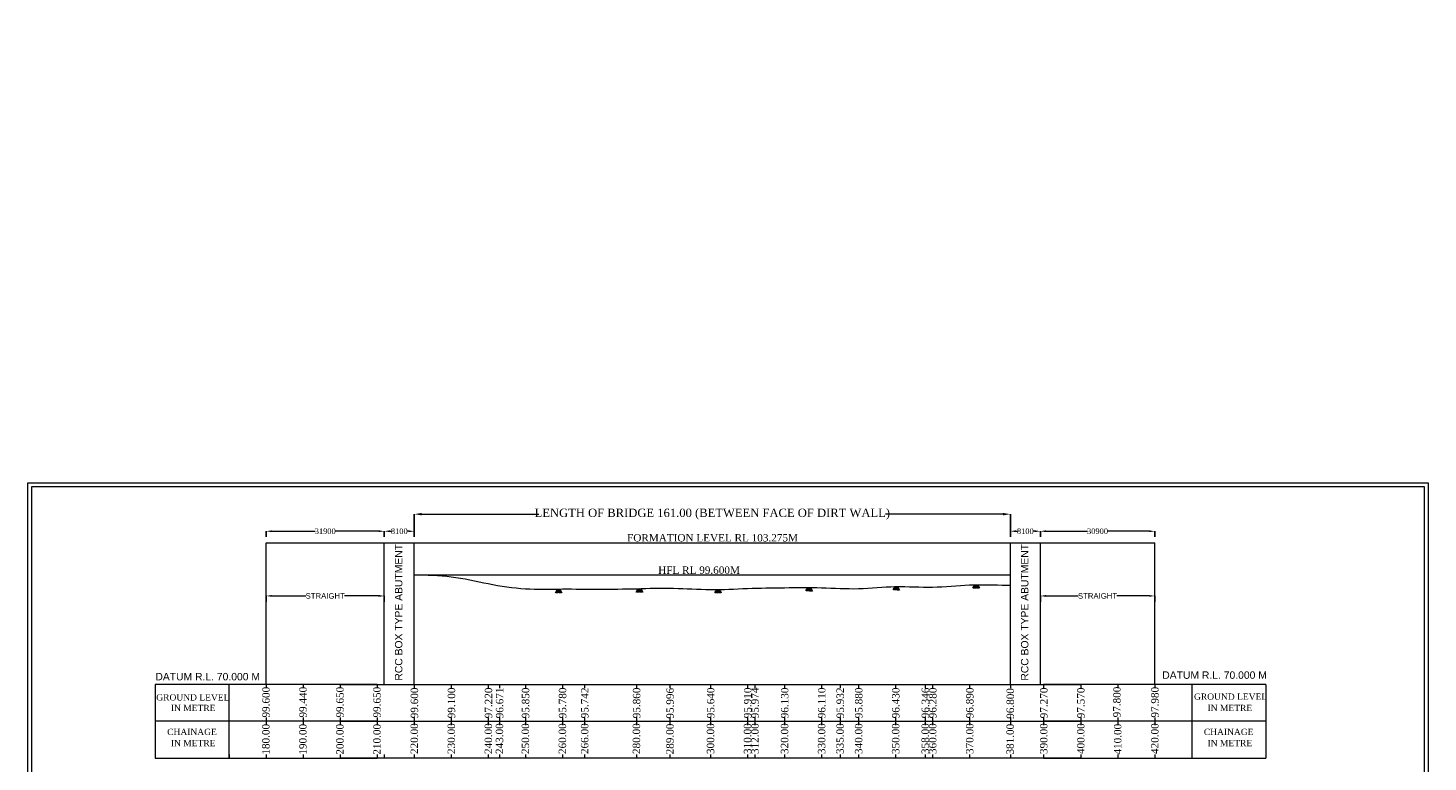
# Model space of a CAD drawing. Header units: millimetres. Extents: x -20950785 to 389010297, y -11535949 to 14056629.
# Tile 630 of 654: x 13299970 to 13678112, y 1008928 to 1207349. Entities that reach past the tile are written whole.
import ezdxf

# ---------------------------------------------------------------- set-up
doc = ezdxf.new("R2010")
doc.units = ezdxf.units.MM
doc.header["$LTSCALE"] = 60
doc.header["$MEASUREMENT"] = 0
doc.linetypes.add('ACAD_ISO03W100', pattern=[30, 12, -18])
doc.layers.add('PDF_H.F.L.', color=7, linetype='ACAD_ISO03W100')
doc.styles.add('Annotative', font='arial.ttf')
doc.styles.add('PDF Arial Bold', font='times.ttf')
doc.dimstyles.get("Standard").update_dxf_attribs({"dimtxt": 400, "dimasz": 215, "dimexe": 0.18, "dimexo": 0.0625, "dimgap": 0.09, "dimtad": 0, "dimtih": 1, "dimtoh": 1, "dimdec": 0, "dimzin": 4, "dimdsep": 46, "dimtxsty": 'Standard', "dimblk": 'OPEN90', "dimcen": 0, "dimadec": 0, "dimazin": 1, "dimtfac": 1, "dimtdec": 0, "dimtix": 1, "dimtofl": 0, "dimtmove": 0, "dimatfit": 3, "dimldrblk": 'OPEN30', "dimfxl": 1, "dimtolj": 1, "dimtzin": 0, "dimarcsym": 0})

# ---------------------------------------------------------------- blocks, each defined once
blk = doc.blocks.new('*D4325')
at = {"color": 0, "linetype": 'Continuous', "lineweight": -2, "ltscale": 2, "transparency": 16777216}
for p, q in [((13396203, 1069757), (13396203, 1071311)), ((13404303, 1069757), (13404303, 1071311))]:
    blk.add_line(p, q, dxfattribs=at)
at = {"color": 0, "linetype": 'Continuous', "lineweight": 9, "ltscale": 2, "transparency": 16777216}
for p, q in [((13397703, 1071311), (13398144, 1071311)), ((13402803, 1071311), (13402361, 1071311))]:
    blk.add_line(p, q, dxfattribs=at)
for points in [[(13397703, 1071561), (13397703, 1071061), (13396203, 1071311)], [(13402803, 1071561), (13402803, 1071061), (13404303, 1071311)]]:
    blk.add_solid(points, dxfattribs=at)
at = {"layer": 'Defpoints', "color": 0, "linetype": 'Continuous', "lineweight": 9, "ltscale": 2, "transparency": 16777216}
for p in [(13396203, 1071311), (13396203, 1069757), (13404303, 1069757)]:
    blk.add_point(p, dxfattribs=at)
at = {"color": 0, "linetype": 'Continuous', "lineweight": 9, "ltscale": 2, "transparency": 16777216, "insert": (13400253, 1071311), "char_height": 1500, "attachment_point": 5, "style": 'PDF Arial Bold'}
blk.add_mtext('\\A1;8100', dxfattribs=at)
blk = doc.blocks.new('*D4326')
at = {"color": 0, "linetype": 'Continuous', "lineweight": -2, "ltscale": 2, "transparency": 16777216}
for p, q in [((13364303, 1069757), (13364303, 1071311)), ((13396203, 1069757), (13396203, 1071311))]:
    blk.add_line(p, q, dxfattribs=at)
at = {"color": 0, "linetype": 'Continuous', "lineweight": 9, "ltscale": 2, "transparency": 16777216}
for p, q in [((13365803, 1071311), (13377569, 1071311)), ((13394703, 1071311), (13382937, 1071311))]:
    blk.add_line(p, q, dxfattribs=at)
for points in [[(13365803, 1071561), (13365803, 1071061), (13364303, 1071311)], [(13394703, 1071561), (13394703, 1071061), (13396203, 1071311)]]:
    blk.add_solid(points, dxfattribs=at)
at = {"layer": 'Defpoints', "color": 0, "linetype": 'Continuous', "lineweight": 9, "ltscale": 2, "transparency": 16777216}
for p in [(13364303, 1071311), (13364303, 1069757), (13396203, 1069757)]:
    blk.add_point(p, dxfattribs=at)
at = {"color": 0, "linetype": 'Continuous', "lineweight": 9, "ltscale": 2, "transparency": 16777216, "insert": (13380253, 1071311), "char_height": 1500, "attachment_point": 5, "style": 'PDF Arial Bold'}
blk.add_mtext('\\A1;31900', dxfattribs=at)
blk = doc.blocks.new('*D4327')
at = {"color": 0, "linetype": 'Continuous', "lineweight": -2, "ltscale": 2, "transparency": 16777216}
for p, q in [((13565303, 1069757), (13565303, 1071311)), ((13573403, 1069757), (13573403, 1071311))]:
    blk.add_line(p, q, dxfattribs=at)
at = {"color": 0, "linetype": 'Continuous', "lineweight": 9, "ltscale": 2, "transparency": 16777216}
for p, q in [((13566803, 1071311), (13567244, 1071311)), ((13571903, 1071311), (13571461, 1071311))]:
    blk.add_line(p, q, dxfattribs=at)
for points in [[(13566803, 1071561), (13566803, 1071061), (13565303, 1071311)], [(13571903, 1071561), (13571903, 1071061), (13573403, 1071311)]]:
    blk.add_solid(points, dxfattribs=at)
at = {"layer": 'Defpoints', "color": 0, "linetype": 'Continuous', "lineweight": 9, "ltscale": 2, "transparency": 16777216}
for p in [(13565303, 1071311), (13565303, 1069757), (13573403, 1069757)]:
    blk.add_point(p, dxfattribs=at)
at = {"color": 0, "linetype": 'Continuous', "lineweight": 9, "ltscale": 2, "transparency": 16777216, "insert": (13569353, 1071311), "char_height": 1500, "attachment_point": 5, "style": 'PDF Arial Bold'}
blk.add_mtext('\\A1;8100', dxfattribs=at)
blk = doc.blocks.new('*D4328')
at = {"color": 0, "linetype": 'Continuous', "lineweight": -2, "ltscale": 2, "transparency": 16777216}
for p, q in [((13573403, 1069757), (13573403, 1071311)), ((13604303, 1069757), (13604303, 1071311))]:
    blk.add_line(p, q, dxfattribs=at)
at = {"color": 0, "linetype": 'Continuous', "lineweight": 9, "ltscale": 2, "transparency": 16777216}
for p, q in [((13574903, 1071311), (13586169, 1071311)), ((13602803, 1071311), (13591537, 1071311))]:
    blk.add_line(p, q, dxfattribs=at)
for points in [[(13574903, 1071561), (13574903, 1071061), (13573403, 1071311)], [(13602803, 1071561), (13602803, 1071061), (13604303, 1071311)]]:
    blk.add_solid(points, dxfattribs=at)
at = {"layer": 'Defpoints', "color": 0, "linetype": 'Continuous', "lineweight": 9, "ltscale": 2, "transparency": 16777216}
for p in [(13573403, 1071311), (13573403, 1069757), (13604303, 1069757)]:
    blk.add_point(p, dxfattribs=at)
at = {"color": 0, "linetype": 'Continuous', "lineweight": 9, "ltscale": 2, "transparency": 16777216, "insert": (13588853, 1071311), "char_height": 1500, "attachment_point": 5, "style": 'PDF Arial Bold'}
blk.add_mtext('\\A1;30900', dxfattribs=at)
blk = doc.blocks.new('*D4349')
at = {"color": 0, "linetype": 'Continuous', "lineweight": -2, "transparency": 16777216}
for p, q in [((13404303, 1071311), (13404303, 1075924)), ((13565303, 1071311), (13565303, 1075924))]:
    blk.add_line(p, q, dxfattribs=at)
at = {"color": 0, "linetype": 'Continuous', "lineweight": 9, "transparency": 16777216}
for p, q in [((13406303, 1075924), (13437982, 1075924)), ((13563303, 1075924), (13531624, 1075924))]:
    blk.add_line(p, q, dxfattribs=at)
for points in [[(13406303, 1076257), (13406303, 1075590), (13404303, 1075924)], [(13563303, 1076257), (13563303, 1075590), (13565303, 1075924)]]:
    blk.add_solid(points, dxfattribs=at)
at = {"layer": 'Defpoints', "color": 0, "linetype": 'Continuous', "lineweight": 9, "transparency": 16777216}
for p in [(13404303, 1075924), (13404303, 1071311), (13565303, 1071311)]:
    blk.add_point(p, dxfattribs=at)
at = {"color": 0, "linetype": 'Continuous', "lineweight": 9, "transparency": 16777216, "insert": (13484803, 1075924), "char_height": 2500, "attachment_point": 5, "style": 'PDF Arial Bold'}
blk.add_mtext('\\A1;{\\H0.9x;\\C256;LENGTH OF BRIDGE 161.00 (BETWEEN FACE OF DIRT WALL)}', dxfattribs=at)
blk = doc.blocks.new('*D4372')
at = {"color": 0, "linetype": 'Continuous', "lineweight": -2, "ltscale": 2, "transparency": 16777216}
for p, q in [((13364303, 1052269), (13364303, 1053824)), ((13396203, 1052269), (13396203, 1053824))]:
    blk.add_line(p, q, dxfattribs=at)
at = {"color": 0, "linetype": 'Continuous', "lineweight": 9, "ltscale": 2, "transparency": 16777216}
for p, q in [((13365803, 1053824), (13375024, 1053824)), ((13394703, 1053824), (13385482, 1053824))]:
    blk.add_line(p, q, dxfattribs=at)
for points in [[(13365803, 1054074), (13365803, 1053574), (13364303, 1053824)], [(13394703, 1054074), (13394703, 1053574), (13396203, 1053824)]]:
    blk.add_solid(points, dxfattribs=at)
at = {"layer": 'Defpoints', "color": 0, "linetype": 'Continuous', "lineweight": 9, "ltscale": 2, "transparency": 16777216}
for p in [(13364303, 1053824), (13364303, 1052269), (13396203, 1052269)]:
    blk.add_point(p, dxfattribs=at)
at = {"color": 0, "linetype": 'Continuous', "lineweight": 9, "ltscale": 2, "transparency": 16777216, "insert": (13380253, 1053824), "char_height": 1500, "attachment_point": 5, "style": 'Annotative'}
blk.add_mtext('\\A1;STRAIGHT', dxfattribs=at)
blk = doc.blocks.new('*D4373')
at = {"color": 0, "linetype": 'Continuous', "lineweight": -2, "ltscale": 2, "transparency": 16777216}
for p, q in [((13573403, 1052269), (13573403, 1053824)), ((13604303, 1052269), (13604303, 1053824))]:
    blk.add_line(p, q, dxfattribs=at)
at = {"color": 0, "linetype": 'Continuous', "lineweight": 9, "ltscale": 2, "transparency": 16777216}
for p, q in [((13574903, 1053824), (13583624, 1053824)), ((13602803, 1053824), (13594082, 1053824))]:
    blk.add_line(p, q, dxfattribs=at)
for points in [[(13574903, 1054074), (13574903, 1053574), (13573403, 1053824)], [(13602803, 1054074), (13602803, 1053574), (13604303, 1053824)]]:
    blk.add_solid(points, dxfattribs=at)
at = {"layer": 'Defpoints', "color": 0, "linetype": 'Continuous', "lineweight": 9, "ltscale": 2, "transparency": 16777216}
for p in [(13573403, 1053824), (13573403, 1052269), (13604303, 1052269)]:
    blk.add_point(p, dxfattribs=at)
at = {"color": 0, "linetype": 'Continuous', "lineweight": 9, "ltscale": 2, "transparency": 16777216, "insert": (13588853, 1053824), "char_height": 1500, "attachment_point": 5, "style": 'Annotative'}
blk.add_mtext('\\A1;STRAIGHT', dxfattribs=at)

msp = doc.modelspace()

# ---------------------------------------------------------------- linework, layer by layer
at = {"color": 7, "linetype": 'Continuous', "lineweight": 9, "ltscale": 2}
for p, q in [((13364302.83, 1029926.7), (13364302.83, 1068201.7)), ((13364302.83, 1068201.7), (13604302.83, 1068201.7)), ((13396202.83, 1029926.7), (13396202.83, 1068201.7)), ((13404302.83, 1029926.7), (13404302.83, 1068201.7)), ((13565302.83, 1029926.7), (13565302.83, 1068201.7)), ((13573402.83, 1029926.7), (13573402.83, 1068201.7)), ((13604302.83, 1029926.7), (13604302.83, 1068201.7)), ((13364302.83, 1029926.7), (13364302.83, 1028926.7)), ((13374302.83, 1029926.7), (13374302.83, 1028926.7)), ((13384302.83, 1029926.7), (13404302.83, 1029926.7)), ((13384302.83, 1029926.7), (13384302.83, 1028926.7)), ((13394302.83, 1029926.7), (13394302.83, 1028926.7)), ((13404302.83, 1029926.7), (13424302.83, 1029926.7)), ((13404302.83, 1029926.7), (13404302.83, 1028926.7)), ((13414302.83, 1029926.7), (13414302.83, 1028926.7)), ((13424302.83, 1029926.7), (13444302.83, 1029926.7)), ((13424302.83, 1029926.7), (13424302.83, 1028926.7)), ((13427302.83, 1029926.7), (13427302.83, 1028926.7)), ((13434302.83, 1029926.7), (13434302.83, 1028926.7)), ((13444302.83, 1029926.7), (13464302.83, 1029926.7)), ((13444302.83, 1029926.7), (13444302.83, 1028926.7)), ((13450302.83, 1029926.7), (13450302.83, 1028926.7)), ((13464302.83, 1029926.7), (13484302.83, 1029926.7)), ((13464302.83, 1029926.7), (13464302.83, 1028926.7)), ((13473302.83, 1029926.7), (13473302.83, 1028926.7)), ((13484302.83, 1029926.7), (13504302.83, 1029926.7)), ((13484302.83, 1029926.7), (13484302.83, 1028926.7)), ((13494302.83, 1029926.7), (13494302.83, 1028926.7)), ((13496302.83, 1029926.7), (13496302.83, 1028926.7)), ((13504302.83, 1029926.7), (13524302.83, 1029926.7)), ((13504302.83, 1029926.7), (13504302.83, 1028926.7)), ((13514302.83, 1029926.7), (13514302.83, 1028926.7)), ((13519302.83, 1029926.7), (13519302.83, 1028926.7)), ((13524302.83, 1029926.7), (13544302.83, 1029926.7)), ((13524302.83, 1029926.7), (13524302.83, 1028926.7)), ((13534302.83, 1029926.7), (13534302.83, 1028926.7)), ((13542302.83, 1029926.7), (13542302.83, 1028926.7)), ((13544302.83, 1029926.7), (13544302.83, 1028926.7)), ((13544302.83, 1029926.7), (13564302.83, 1029926.7)), ((13554302.83, 1029926.7), (13554302.83, 1028926.7)), ((13564302.83, 1029926.7), (13584302.83, 1029926.7)), ((13565302.83, 1029926.7), (13565302.83, 1028926.7)), ((13574302.83, 1029926.7), (13574302.83, 1028926.7)), ((13634302.83, 1029926.7), (13634302.83, 1009930.7)), ((13364302.83, 1020926.7), (13364302.83, 1018926.7)), ((13374302.83, 1020926.7), (13374302.83, 1018926.7)), ((13384302.83, 1020926.7), (13384302.83, 1018926.7)), ((13384302.83, 1019926.7), (13584302.83, 1019926.7)), ((13394302.83, 1020926.7), (13394302.83, 1018926.7)), ((13404302.83, 1020926.7), (13404302.83, 1018926.7)), ((13414302.83, 1020926.7), (13414302.83, 1018926.7)), ((13424302.83, 1020926.7), (13424302.83, 1018926.7)), ((13427302.83, 1020926.7), (13427302.83, 1018926.7)), ((13434302.83, 1020926.7), (13434302.83, 1018926.7)), ((13444302.83, 1020926.7), (13444302.83, 1018926.7)), ((13450302.83, 1020926.7), (13450302.83, 1018926.7)), ((13464302.83, 1020926.7), (13464302.83, 1018926.7)), ((13473302.83, 1020926.7), (13473302.83, 1018926.7)), ((13484302.83, 1020926.7), (13484302.83, 1018926.7)), ((13494302.83, 1020926.7), (13494302.83, 1018926.7)), ((13496302.83, 1020926.7), (13496302.83, 1018926.7)), ((13504302.83, 1020926.7), (13504302.83, 1018926.7)), ((13514302.83, 1020926.7), (13514302.83, 1018926.7)), ((13519302.83, 1020926.7), (13519302.83, 1018926.7)), ((13524302.83, 1020926.7), (13524302.83, 1018926.7)), ((13534302.83, 1020926.7), (13534302.83, 1018926.7)), ((13542302.83, 1020926.7), (13542302.83, 1018926.7)), ((13544302.83, 1020926.7), (13544302.83, 1018926.7)), ((13554302.83, 1020926.7), (13554302.83, 1018926.7)), ((13565302.83, 1020926.7), (13565302.83, 1018926.7)), ((13574302.83, 1020926.7), (13574302.83, 1018926.7)), ((13384302.83, 1010926.7), (13384302.83, 1009926.7)), ((13404302.83, 1009926.7), (13384302.83, 1009926.7)), ((13394302.83, 1010926.7), (13394302.83, 1009926.7)), ((13396202.83, 1010926.7), (13396202.83, 1009926.7)), ((13404302.83, 1010926.7), (13404302.83, 1009926.7)), ((13424302.83, 1009926.7), (13404302.83, 1009926.7)), ((13414302.83, 1010926.7), (13414302.83, 1009926.7)), ((13424302.83, 1010926.7), (13424302.83, 1009926.7)), ((13444302.83, 1009926.7), (13424302.83, 1009926.7)), ((13427302.83, 1010926.7), (13427302.83, 1009926.7)), ((13434302.83, 1010926.7), (13434302.83, 1009926.7)), ((13444302.83, 1010926.7), (13444302.83, 1009926.7)), ((13464302.83, 1009926.7), (13444302.83, 1009926.7)), ((13450302.83, 1010926.7), (13450302.83, 1009926.7)), ((13464302.83, 1010926.7), (13464302.83, 1009926.7)), ((13484302.83, 1009926.7), (13464302.83, 1009926.7)), ((13473302.83, 1010926.7), (13473302.83, 1009926.7)), ((13484302.83, 1010926.7), (13484302.83, 1009926.7)), ((13504302.83, 1009926.7), (13484302.83, 1009926.7)), ((13494302.83, 1010926.7), (13494302.83, 1009926.7)), ((13496302.83, 1010926.7), (13496302.83, 1009926.7)), ((13504302.83, 1010926.7), (13504302.83, 1009926.7)), ((13524302.83, 1009926.7), (13504302.83, 1009926.7)), ((13514302.83, 1010926.7), (13514302.83, 1009926.7)), ((13519302.83, 1010926.7), (13519302.83, 1009926.7)), ((13524302.83, 1010926.7), (13524302.83, 1009926.7)), ((13544302.83, 1009926.7), (13524302.83, 1009926.7)), ((13534302.83, 1010926.7), (13534302.83, 1009926.7)), ((13542302.83, 1010926.7), (13542302.83, 1009926.7)), ((13544302.83, 1010926.7), (13544302.83, 1009926.7)), ((13564302.83, 1009926.7), (13544302.83, 1009926.7)), ((13554302.83, 1010926.7), (13554302.83, 1009926.7)), ((13584302.83, 1009926.7), (13564302.83, 1009926.7)), ((13565302.83, 1010926.7), (13565302.83, 1009926.7)), ((13574302.83, 1010926.7), (13574302.83, 1009926.7)), ((13584302.83, 1010926.7), (13584302.83, 1009926.7))]:
    msp.add_line(p, q, dxfattribs=at)
at = {"color": 7, "lineweight": 9, "ltscale": 2}
msp.add_line((13404302.83, 1059526.7), (13565302.83, 1059526.7), dxfattribs=at)
at = {"color": 7, "linetype": 'Continuous', "lineweight": 9}
for p, q in [((13354302.83, 1029926.7), (13334302.83, 1029926.7)), ((13334302.83, 1029926.7), (13334302.83, 1009926.7)), ((13364302.83, 1029926.7), (13344302.83, 1029926.7)), ((13354302.83, 1009926.7), (13354302.83, 1029926.7)), ((13364302.83, 1029926.7), (13364302.83, 1028926.7)), ((13394302.83, 1029926.7), (13364302.83, 1029926.7)), ((13604302.83, 1029926.7), (13574302.83, 1029926.7)), ((13584302.83, 1029926.7), (13584302.83, 1028926.7)), ((13584302.83, 1029926.7), (13584302.83, 1028926.7)), ((13594302.83, 1029926.7), (13594302.83, 1028926.7)), ((13604302.83, 1029926.7), (13604302.83, 1028926.7)), ((13604302.83, 1029926.7), (13604302.83, 1028926.7)), ((13634302.83, 1029926.7), (13604302.83, 1029926.7)), ((13604305.83, 1029926.7), (13604305.83, 1028926.7)), ((13614302.83, 1029930.7), (13614302.83, 1009930.7)), ((13634305.83, 1029926.7), (13634305.83, 1028926.7)), ((13354302.83, 1019926.7), (13334302.83, 1019926.7)), ((13364302.83, 1019926.7), (13344302.83, 1019926.7)), ((13364302.83, 1020926.7), (13364302.83, 1018926.7)), ((13394302.83, 1019926.7), (13364302.83, 1019926.7)), ((13604302.83, 1019926.7), (13574302.83, 1019926.7)), ((13584302.83, 1020926.7), (13584302.83, 1018926.7)), ((13584302.83, 1020926.7), (13584302.83, 1018926.7)), ((13594302.83, 1020926.7), (13594302.83, 1018926.7)), ((13604302.83, 1020926.7), (13604302.83, 1018926.7)), ((13604305.83, 1020926.7), (13604305.83, 1018926.7)), ((13634302.83, 1019926.7), (13604305.83, 1019926.7)), ((13334302.83, 1009926.7), (13364302.83, 1009927.24)), ((13334302.83, 1009926.7), (13344302.83, 1009926.7)), ((13354302.83, 1010926.7), (13354302.83, 1009926.7)), ((13364302.83, 1010926.7), (13364302.83, 1009926.7)), ((13364302.83, 1010926.7), (13364302.83, 1009926.7)), ((13364302.83, 1009930.51), (13394302.83, 1009931.06)), ((13374302.83, 1010926.7), (13374302.83, 1009926.7)), ((13384302.83, 1010926.7), (13384302.83, 1009926.7)), ((13574302.83, 1009927.42), (13604302.83, 1009927.97)), ((13584302.83, 1010926.7), (13584302.83, 1009926.7)), ((13584302.83, 1010926.7), (13584302.83, 1009926.7)), ((13594302.83, 1010926.7), (13594302.83, 1009926.7)), ((13604302.83, 1010926.7), (13604302.83, 1009926.7)), ((13604302.83, 1010926.7), (13604302.83, 1009926.7)), ((13604302.83, 1009930.15), (13634302.83, 1009930.7)), ((13614302.83, 1010926.7), (13614302.83, 1009926.7))]:
    msp.add_line(p, q, dxfattribs=at)
at = {"color": 7, "linetype": 'Continuous', "lineweight": 9, "ltscale": 20}
for points in [[(13299969.5, 1084402.5), (13678112, 1084402.5), (13678112, 820311), (13299969.5, 820311)], [(13300969.5, 1083402.5), (13677112, 1083402.5), (13677112, 821311), (13300969.5, 821311)]]:
    msp.add_lwpolyline(points, close=True, dxfattribs=at)
at = {"color": 7, "linetype": 'Continuous', "lineweight": 9, "ltscale": 2}
for points in [[(13442446.47, 1054701.67), (13442991.81, 1055629.53), (13443515.04, 1054686.94)], [(13442502.95, 1054701.67), (13443048.29, 1055629.53), (13443571.52, 1054686.94)], [(13442568.19, 1054701.67), (13443113.53, 1055629.53), (13443636.77, 1054686.94)], [(13442638.88, 1054701.67), (13443184.22, 1055629.53), (13443707.45, 1054686.94)], [(13442707.75, 1054701.67), (13443253.09, 1055629.53), (13443776.32, 1054686.94)], [(13442771.19, 1054701.67), (13443316.53, 1055629.53), (13443839.76, 1054686.94)], [(13442845.5, 1054701.67), (13443390.84, 1055629.53), (13443914.07, 1054686.94)], [(13442901.68, 1054701.67), (13443447.02, 1055629.53), (13443970.26, 1054686.94)], [(13442975.99, 1054701.67), (13443521.33, 1055629.53), (13444044.57, 1054686.94)], [(13443041.24, 1054701.67), (13443586.58, 1055629.53), (13444109.81, 1054686.94)], [(13443102.86, 1054701.67), (13443648.2, 1055629.53), (13444171.44, 1054686.94)], [(13464271.7, 1054880.81), (13464817.04, 1055808.67), (13465340.27, 1054866.09)], [(13464328.17, 1054880.81), (13464873.51, 1055808.67), (13465396.74, 1054866.09)], [(13464393.42, 1054880.81), (13464938.76, 1055808.67), (13465461.99, 1054866.09)], [(13464464.1, 1054880.81), (13465009.44, 1055808.67), (13465532.68, 1054866.09)], [(13464532.98, 1054880.81), (13465078.32, 1055808.67), (13465601.55, 1054866.09)], [(13464596.41, 1054880.81), (13465141.75, 1055808.67), (13465664.98, 1054866.09)], [(13464670.73, 1054880.81), (13465216.06, 1055808.67), (13465739.3, 1054866.09)], [(13464726.91, 1054880.81), (13465272.25, 1055808.67), (13465795.48, 1054866.09)], [(13464801.22, 1054880.81), (13465346.56, 1055808.67), (13465869.79, 1054866.09)], [(13464866.47, 1054880.81), (13465411.81, 1055808.67), (13465935.04, 1054866.09)], [(13464928.09, 1054880.81), (13465473.43, 1055808.67), (13465996.66, 1054866.09)], [(13485510.56, 1054645.1), (13486055.9, 1055572.96), (13486579.13, 1054630.38)], [(13485567.03, 1054645.1), (13486112.37, 1055572.96), (13486635.6, 1054630.38)], [(13485632.28, 1054645.1), (13486177.62, 1055572.96), (13486700.85, 1054630.38)], [(13485702.97, 1054645.1), (13486248.31, 1055572.96), (13486771.54, 1054630.38)], [(13485771.84, 1054645.1), (13486317.18, 1055572.96), (13486840.41, 1054630.38)], [(13485835.27, 1054645.1), (13486380.61, 1055572.96), (13486903.85, 1054630.38)], [(13485909.59, 1054645.1), (13486454.93, 1055572.96), (13486978.16, 1054630.38)], [(13485965.77, 1054645.1), (13486511.11, 1055572.96), (13487034.34, 1054630.38)], [(13486040.08, 1054645.1), (13486585.42, 1055572.96), (13487108.65, 1054630.38)], [(13486105.33, 1054645.1), (13486650.67, 1055572.96), (13487173.9, 1054630.38)], [(13486166.95, 1054645.1), (13486712.29, 1055572.96), (13487235.52, 1054630.38)], [(13510102.33, 1055166.38), (13510647.67, 1056094.24), (13511170.9, 1055151.65)], [(13510158.81, 1055166.38), (13510704.15, 1056094.24), (13511227.38, 1055151.65)], [(13510224.05, 1055166.38), (13510769.39, 1056094.24), (13511292.63, 1055151.65)], [(13510294.74, 1055166.38), (13510840.08, 1056094.24), (13511363.31, 1055151.65)], [(13510363.61, 1055166.38), (13510908.95, 1056094.24), (13511432.18, 1055151.65)], [(13510427.05, 1055166.38), (13510972.39, 1056094.24), (13511495.62, 1055151.65)], [(13510501.36, 1055166.38), (13511046.7, 1056094.24), (13511569.93, 1055151.65)], [(13510557.55, 1055166.38), (13511102.89, 1056094.24), (13511626.12, 1055151.65)], [(13510631.86, 1055166.38), (13511177.2, 1056094.24), (13511700.43, 1055151.65)], [(13510697.1, 1055166.38), (13511242.44, 1056094.24), (13511765.67, 1055151.65)], [(13510758.73, 1055166.38), (13511304.07, 1056094.24), (13511827.3, 1055151.65)], [(13533642.49, 1055432.28), (13534187.83, 1056360.14), (13534711.06, 1055417.55)], [(13533698.97, 1055432.28), (13534244.31, 1056360.14), (13534767.54, 1055417.55)], [(13533764.22, 1055432.28), (13534309.56, 1056360.14), (13534832.79, 1055417.55)], [(13533834.9, 1055432.28), (13534380.24, 1056360.14), (13534903.47, 1055417.55)], [(13533903.77, 1055432.28), (13534449.11, 1056360.14), (13534972.35, 1055417.55)], [(13533967.21, 1055432.28), (13534512.55, 1056360.14), (13535035.78, 1055417.55)], [(13534041.52, 1055432.28), (13534586.86, 1056360.14), (13535110.09, 1055417.55)], [(13534097.71, 1055432.28), (13534643.05, 1056360.14), (13535166.28, 1055417.55)], [(13534172.02, 1055432.28), (13534717.36, 1056360.14), (13535240.59, 1055417.55)], [(13534237.26, 1055432.28), (13534782.6, 1056360.14), (13535305.84, 1055417.55)], [(13534298.89, 1055432.28), (13534844.23, 1056360.14), (13535367.46, 1055417.55)], [(13555202.92, 1055931.97), (13555748.26, 1056859.83), (13556271.49, 1055917.25)], [(13555259.39, 1055931.97), (13555804.73, 1056859.83), (13556327.96, 1055917.25)], [(13555324.64, 1055931.97), (13555869.98, 1056859.83), (13556393.21, 1055917.25)], [(13555395.32, 1055931.97), (13555940.66, 1056859.83), (13556463.89, 1055917.25)], [(13555464.2, 1055931.97), (13556009.54, 1056859.83), (13556532.77, 1055917.25)], [(13555527.63, 1055931.97), (13556072.97, 1056859.83), (13556596.2, 1055917.25)], [(13555601.94, 1055931.97), (13556147.28, 1056859.83), (13556670.52, 1055917.25)], [(13555658.13, 1055931.97), (13556203.47, 1056859.83), (13556726.7, 1055917.25)], [(13555732.44, 1055931.97), (13556277.78, 1056859.83), (13556801.01, 1055917.25)], [(13555797.69, 1055931.97), (13556343.03, 1056859.83), (13556866.26, 1055917.25)], [(13555859.31, 1055931.97), (13556404.65, 1056859.83), (13556927.88, 1055917.25)]]:
    msp.add_lwpolyline(points, dxfattribs=at)
msp.add_open_spline([(13404302.83, 1059526.7), (13404302.83, 1059526.7), (13407646.37, 1059495.6), (13414406.21, 1059389.25), (13424247.67, 1057013.72), (13434254.56, 1055465.14), (13444307.33, 1055803.05), (13454302.3, 1055561.79), (13464302.41, 1055769.96), (13474306.09, 1056078.58), (13484301.18, 1055355.69), (13494302.48, 1055898.73), (13504301.53, 1056069.39), (13514303.29, 1056163.8), (13524311.8, 1055495.13), (13534291.8, 1056695.99), (13544315.36, 1055860.48), (13554293.76, 1057102.72), (13561291.88, 1056770.31), (13564969.42, 1056721.89), (13565302.83, 1056718.84)], degree=3, knots=[10000.124999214, 10000.124999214, 10000.124999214, 10000.124999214, 10000.124999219, 20012.617196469, 30187.802698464, 40281.211438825, 50281.456435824, 60281.701432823, 70282.826369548, 80283.54634363, 90289.324674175, 100292.969010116, 110295.388717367, 120295.408717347, 130298.053367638, 140313.166946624, 150314.29188335, 160332.879608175, 170333.24085165, 171330.10680343, 171330.10680343, 171330.10680343, 171330.10680343], dxfattribs=at)

# ---------------------------------------------------------------- texts
at = {"color": 7, "linetype": 'Continuous', "lineweight": 9, "char_height": 2000, "attachment_point": 1, "rotation": 90, "style": 'Annotative'}
for insert in [(13399083.92, 1030258.34), (13568183.92, 1030258.34)]:
    msp.add_mtext_dynamic_manual_height_columns('\\pi666.54523;RCC BOX TYPE ABUTMENT', width=38004.3046, gutter_width=1000, heights=[0], dxfattribs=dict(at, insert=insert))
at = {"linetype": 'Continuous', "lineweight": 9, "char_height": 2000, "attachment_point": 4}
for s, insert in [('{\\fTimes New Roman|b0|i0|c0|p18;FORMATION LEVEL RL 103.275M}', (13461784.43, 1069519.06)), ('{\\fTimes New Roman|b0|i0|c0|p18;HFL RL 99.600M}', (13470184.67, 1060775.17))]:
    msp.add_mtext(s, dxfattribs=dict(at, insert=insert))
at = {"linetype": 'Continuous', "lineweight": 9, "char_height": 2000, "attachment_point": 1, "style": 'Annotative'}
for insert in [(13334376.01, 1033009.5), (13606336.58, 1033425.23)]:
    msp.add_mtext('DATUM R.L. 70.000 M', dxfattribs=dict(at, insert=insert))
at = {"linetype": 'Continuous', "lineweight": 9, "char_height": 2000, "attachment_point": 1, "rotation": 90}
for s, insert in [('{\\fTimes New Roman|b0|i0|c0|p18;99.600}', (13363234.25, 1020950.09)), ('{\\fTimes New Roman|b0|i0|c0|p18;99.440}', (13373234.25, 1020950.09)), ('{\\fTimes New Roman|b0|i0|c0|p18;99.650}', (13383234.25, 1020950.09)), ('{\\fTimes New Roman|b0|i0|c0|p18;99.650}', (13393234.25, 1020950.09)), ('{\\fTimes New Roman|b0|i0|c0|p18;99.600}', (13403347.76, 1020748.02)), ('{\\fTimes New Roman|b0|i0|c0|p18;99.100}', (13413347.76, 1020748.02)), ('{\\fTimes New Roman|b0|i0|c0|p18;97.220}', (13423347.76, 1020748.02)), ('{\\fTimes New Roman|b0|i0|c0|p18;96.671}', (13426347.76, 1020748.02)), ('{\\fTimes New Roman|b0|i0|c0|p18;95.850}', (13433347.76, 1020748.02)), ('{\\fTimes New Roman|b0|i0|c0|p18;95.780}', (13443347.76, 1020748.02)), ('{\\fTimes New Roman|b0|i0|c0|p18;95.742}', (13449347.76, 1020748.02)), ('{\\fTimes New Roman|b0|i0|c0|p18;95.860}', (13463347.76, 1020748.02)), ('{\\fTimes New Roman|b0|i0|c0|p18;95.996}', (13472395.26, 1020656.04)), ('{\\fTimes New Roman|b0|i0|c0|p18;95.640}', (13483347.76, 1020748.02)), ('{\\fTimes New Roman|b0|i0|c0|p18;95.910}', (13493347.76, 1020748.02)), ('{\\fTimes New Roman|b0|i0|c0|p18;95.974}', (13495347.76, 1020748.02)), ('{\\fTimes New Roman|b0|i0|c0|p18;96.130}', (13503347.76, 1020748.02)), ('{\\fTimes New Roman|b0|i0|c0|p18;96.110}', (13513347.76, 1020748.02)), ('{\\fTimes New Roman|b0|i0|c0|p18;95.932}', (13518347.76, 1020748.02)), ('{\\fTimes New Roman|b0|i0|c0|p18;95.880}', (13523347.76, 1020748.02)), ('{\\fTimes New Roman|b0|i0|c0|p18;96.430}', (13533347.76, 1020748.02)), ('{\\fTimes New Roman|b0|i0|c0|p18;96.346}', (13541347.76, 1020748.02)), ('{\\fTimes New Roman|b0|i0|c0|p18;96.280}', (13543347.76, 1020748.02)), ('{\\fTimes New Roman|b0|i0|c0|p18;96.890}', (13553347.76, 1020748.02)), ('{\\fTimes New Roman|b0|i0|c0|p18;96.800}', (13564279.86, 1020605.3)), ('{\\fTimes New Roman|b0|i0|c0|p18;97.270}', (13573347.76, 1020748.02)), ('{\\fTimes New Roman|b0|i0|c0|p18;97.570}', (13583347.76, 1020748.93)), ('{\\fTimes New Roman|b0|i0|c0|p18;97.800}', (13593070.46, 1020987.84)), ('{\\fTimes New Roman|b0|i0|c0|p18;97.980}', (13603349.04, 1020937.27)), ('{\\fTimes New Roman|b0|i0|c0|p18;180.00}', (13363211.78, 1010922.53)), ('{\\fTimes New Roman|b0|i0|c0|p18;190.00}', (13373211.78, 1010922.53)), ('{\\fTimes New Roman|b0|i0|c0|p18;200.00}', (13383211.78, 1010922.53)), ('{\\fTimes New Roman|b0|i0|c0|p18;210.00}', (13393211.78, 1010922.53)), ('{\\fTimes New Roman|b0|i0|c0|p18;220.00}', (13403311.99, 1011091.94)), ('{\\fTimes New Roman|b0|i0|c0|p18;230.00}', (13413311.99, 1011091.94)), ('{\\fTimes New Roman|b0|i0|c0|p18;240.00}', (13423311.99, 1011091.94)), ('{\\fTimes New Roman|b0|i0|c0|p18;243.00}', (13426311.99, 1011091.94)), ('{\\fTimes New Roman|b0|i0|c0|p18;250.00}', (13433311.99, 1011091.94)), ('{\\fTimes New Roman|b0|i0|c0|p18;260.00}', (13443311.99, 1011091.94)), ('{\\fTimes New Roman|b0|i0|c0|p18;266.00}', (13449311.99, 1011091.94)), ('{\\fTimes New Roman|b0|i0|c0|p18;280.00}', (13463311.99, 1011091.94)), ('{\\fTimes New Roman|b0|i0|c0|p18;289.00}', (13472359.49, 1010999.96)), ('{\\fTimes New Roman|b0|i0|c0|p18;300.00}', (13483311.99, 1011091.94)), ('{\\fTimes New Roman|b0|i0|c0|p18;310.00}', (13493311.99, 1011091.94)), ('{\\fTimes New Roman|b0|i0|c0|p18;312.00}', (13495311.99, 1011091.94)), ('{\\fTimes New Roman|b0|i0|c0|p18;320.00}', (13503311.99, 1011091.94)), ('{\\fTimes New Roman|b0|i0|c0|p18;330.00}', (13513311.99, 1011091.94)), ('{\\fTimes New Roman|b0|i0|c0|p18;335.00}', (13518311.99, 1011091.94)), ('{\\fTimes New Roman|b0|i0|c0|p18;340.00}', (13523311.99, 1011091.94)), ('{\\fTimes New Roman|b0|i0|c0|p18;350.00}', (13533311.99, 1011091.94)), ('{\\fTimes New Roman|b0|i0|c0|p18;358.00}', (13541311.99, 1011091.94)), ('{\\fTimes New Roman|b0|i0|c0|p18;360.00}', (13543311.99, 1011091.94)), ('{\\fTimes New Roman|b0|i0|c0|p18;370.00}', (13553311.99, 1011091.94)), ('{\\fTimes New Roman|b0|i0|c0|p18;381.00}', (13564244.09, 1010949.22)), ('{\\fTimes New Roman|b0|i0|c0|p18;390.00}', (13573311.99, 1011091.94)), ('{\\fTimes New Roman|b0|i0|c0|p18;400.00}', (13583311.99, 1011092.85)), ('{\\fTimes New Roman|b0|i0|c0|p18;410.00}', (13593289.3, 1010950.13)), ('{\\fTimes New Roman|b0|i0|c0|p18;420.00}', (13603311.99, 1011092.85))]:
    msp.add_mtext(s, dxfattribs=dict(at, insert=insert))
at = {"layer": 'PDF_H.F.L.', "color": 7, "linetype": 'Continuous', "lineweight": 9, "char_height": 1700, "attachment_point": 7, "style": 'PDF Arial Bold'}
for s, insert in [('GROUND LEVEL', (13334614.34, 1025504.49)), ('IN METRE', (13338562.53, 1022692.81)), ('GROUND LEVEL', (13614911.11, 1025714.28)), ('IN METRE', (13618562.53, 1022696.81)), ('CHAINAGE', (13337562.53, 1016192.81)), ('CHAINAGE', (13617562.53, 1016196.81)), ('IN METRE', (13338562.53, 1013192.81)), ('IN METRE', (13618562.53, 1013196.81))]:
    msp.add_mtext(s, dxfattribs=dict(at, insert=insert))

# ---------------------------------------------------------------- dimensions: what is measured, and where the dimension line sits
at = {"linetype": 'Continuous', "lineweight": 9}
dim = msp.add_linear_dim(base=(13404302.83, 1075923.81), p1=(13565302.83, 1071311.38), p2=(13404302.83, 1071311.2), text='{\\H0.9x;\\C256;LENGTH OF BRIDGE 161.00 (BETWEEN FACE OF DIRT WALL)}', dimstyle='Standard', override={"dimtxt": 2500, "dimasz": 2000, "dimtxsty": 'PDF Arial Bold', "dimfxl": 300, "dimlwd": 9}, dxfattribs=at)
dim.commit()
dim.dimension.update_dxf_attribs({"geometry": '*D4349', "text_midpoint": (13484802.83, 1075923.81), "dimtype": 160})
at = {"color": 7, "linetype": 'Continuous', "lineweight": 9, "ltscale": 2}
for base, p1, p2, picture, middle in [((13364302.83, 1071311.2), (13396202.83, 1069756.57), (13364302.83, 1069756.57), '*D4326', (13380252.83, 1071311.2)), ((13396202.83, 1071311.2), (13404302.83, 1069756.57), (13396202.83, 1069756.57), '*D4325', (13400252.83, 1071311.2)), ((13565302.83, 1071311.2), (13573402.83, 1069756.57), (13565302.83, 1069756.57), '*D4327', (13569352.83, 1071311.2)), ((13573402.83, 1071311.2), (13604302.83, 1069756.57), (13573402.83, 1069756.57), '*D4328', (13588852.83, 1071311.2))]:
    dim = msp.add_linear_dim(base=base, p1=p1, p2=p2, dimstyle='Standard', override={"dimtxt": 1500, "dimasz": 1500, "dimtxsty": 'PDF Arial Bold', "dimfxl": 300, "dimlwd": 9}, dxfattribs=at)
    dim.commit()
    dim.dimension.update_dxf_attribs({"geometry": picture, "text_midpoint": middle})
for base, p1, p2, picture, middle in [((13364302.83, 1053823.5), (13396202.83, 1052268.87), (13364302.83, 1052268.87), '*D4372', (13380252.83, 1053823.5)), ((13573402.83, 1053823.5), (13604302.83, 1052268.87), (13573402.83, 1052268.87), '*D4373', (13588852.83, 1053823.5))]:
    dim = msp.add_linear_dim(base=base, p1=p1, p2=p2, text='STRAIGHT', dimstyle='Standard', override={"dimtxt": 1500, "dimasz": 1500, "dimtxsty": 'Annotative', "dimfxl": 300, "dimlwd": 9}, dxfattribs=at)
    dim.commit()
    dim.dimension.update_dxf_attribs({"geometry": picture, "text_midpoint": middle})

doc.saveas('drawing.dxf')
